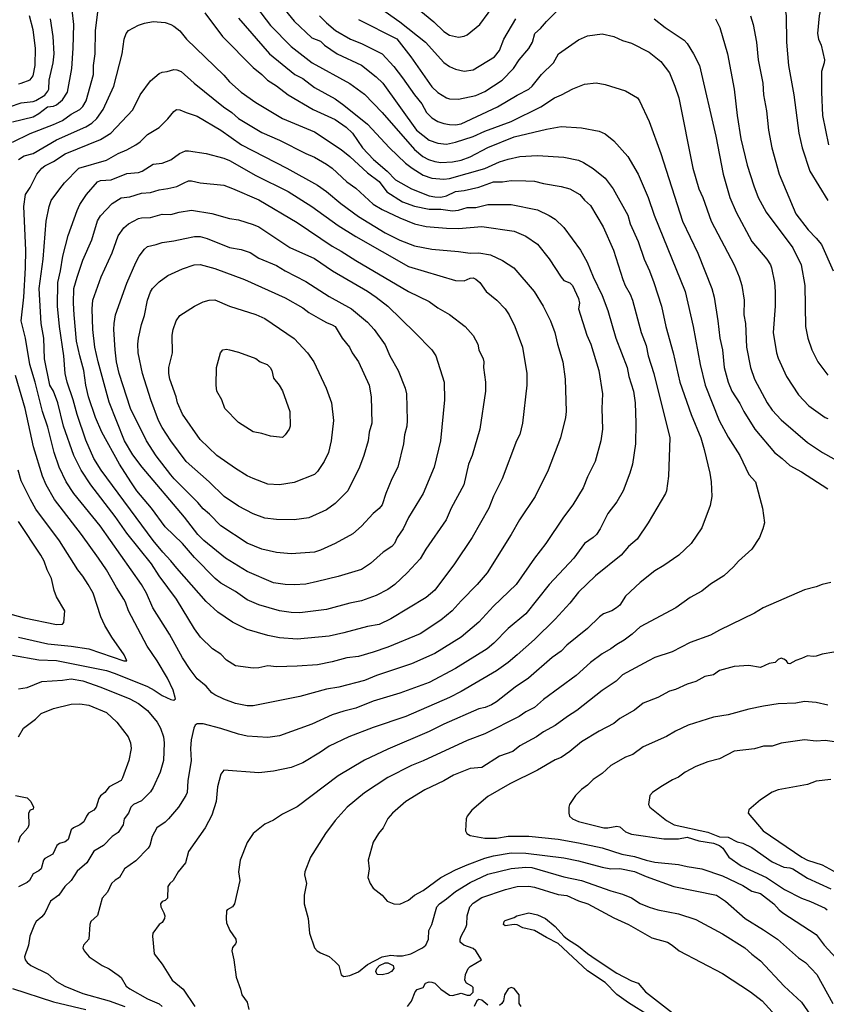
# Model space of a CAD drawing. Header units: metres. Extents: x -46681 to -43747, y -240911 to -237677.
# Tile 765 of 1056: x -45732 to -45594, y -238195 to -238027. Entities that reach past the tile are written whole.
import ezdxf

# ---------------------------------------------------------------- set-up
doc = ezdxf.new("R2010")
doc.units = ezdxf.units.M
doc.layers.add('CONTOUR_INDEX', color=1, linetype='Continuous')
doc.layers.add('CONTOUR_INTER', color=3, linetype='Continuous')

msp = doc.modelspace()

# ---------------------------------------------------------------- linework, layer by layer
at = {"layer": 'CONTOUR_INDEX'}
for points, elevation in [([(-45592.59, -238006.02), (-45594.6, -238008.37), (-45595.67, -238010.52), (-45597.6, -238012.59), (-45598.27, -238013.52), (-45599.5, -238015.52), (-45600.98, -238018.52), (-45601.26, -238019.52), (-45601.59, -238022.52), (-45601.44, -238025.02), (-45601.21, -238026.52), (-45601.15, -238031.02), (-45600.82, -238035.02), (-45599.9, -238040.02), (-45599.05, -238046.52), (-45598.48, -238049.02), (-45597.2, -238053.02), (-45594.13, -238058.02)], 85), ([(-45687.89, -238024.02), (-45685.1, -238027.43), (-45682.1, -238030.27), (-45680.6, -238030.86), (-45679.93, -238031.52), (-45677.75, -238033.02), (-45673.6, -238034.96), (-45671.1, -238036.93), (-45669.99, -238038.02), (-45664.25, -238046.02), (-45662.1, -238047.74), (-45660.6, -238048.24), (-45659.1, -238048.4), (-45657.6, -238048.1), (-45654.6, -238047.08), (-45652.6, -238046.17), (-45648.1, -238044.54), (-45643.02, -238042.02), (-45640.72, -238040.52), (-45639.51, -238040.02), (-45637.6, -238038.98), (-45635.6, -238038.15), (-45633.6, -238037.93), (-45632.1, -238038.22), (-45628.6, -238039.31), (-45626.59, -238040.52), (-45626.2, -238041.02), (-45624.58, -238044.52), (-45622.6, -238050.02), (-45618.88, -238061.52), (-45616.3, -238067.02), (-45613.88, -238073.02), (-45613.51, -238074.52), (-45612.87, -238078.52), (-45612.56, -238081.52), (-45612.1, -238083.52), (-45611.8, -238086.52), (-45611.14, -238089.02), (-45610.51, -238090.52), (-45609.1, -238092.64), (-45608.43, -238094.02), (-45606.55, -238097.02), (-45603.2, -238101.02), (-45601.89, -238102.02), (-45600.6, -238103.24), (-45598.6, -238104.32), (-45594.1, -238107.19)], 90), ([(-45732.1, -238038.12), (-45731.6, -238037.98), (-45730.1, -238037.46), (-45729.6, -238036.76), (-45729.23, -238035.02), (-45729.19, -238032.02), (-45729.6, -238028.9), (-45730.19, -238026.52)], 90), ([(-45706.71, -238036.02), (-45705.6, -238035.7), (-45705.1, -238035.71), (-45704.34, -238036.02), (-45702.15, -238038.02), (-45697.16, -238042.02), (-45695.69, -238043.02), (-45694.6, -238044.03), (-45690.6, -238046.44), (-45687.6, -238047.71), (-45683.1, -238050.01), (-45681.6, -238050.64), (-45679.6, -238051.81), (-45678.63, -238052.52), (-45676.1, -238054.82), (-45674.6, -238055.92), (-45671.6, -238058.64), (-45670.1, -238059.53), (-45667.1, -238060.98), (-45664.6, -238062.01), (-45662.6, -238062.44), (-45659.1, -238062.75), (-45657.1, -238062.77), (-45653.1, -238062.43), (-45647.6, -238063.23), (-45645.6, -238064.1), (-45643.6, -238065.48), (-45641.6, -238067.96), (-45639.6, -238071.09), (-45639.1, -238071.64), (-45638.1, -238072.09), (-45637.62, -238072.52), (-45636.6, -238074.75), (-45636.46, -238075.52), (-45636.61, -238076.52), (-45635.19, -238081.02), (-45634.53, -238082.52), (-45633.15, -238087.02), (-45632.51, -238091.02), (-45632.66, -238093.52), (-45632.53, -238097.02), (-45632.79, -238099.02), (-45633.81, -238102.52), (-45635.1, -238105.18), (-45635.83, -238107.02), (-45637.6, -238109.92), (-45639.2, -238112.02), (-45642.17, -238116.52), (-45644.1, -238119.02), (-45647.27, -238123.52), (-45651.1, -238127.21), (-45653.6, -238129.92), (-45656.6, -238132.48), (-45661.1, -238135.29), (-45665.1, -238137.06), (-45671.05, -238139.02), (-45673.1, -238139.9), (-45677.48, -238141.02), (-45679.6, -238141.4), (-45684.1, -238142.64), (-45692.1, -238144.24), (-45693.1, -238144.2), (-45695.1, -238143.84), (-45697.1, -238143.09), (-45698.6, -238142.37), (-45699.1, -238141.99), (-45700.1, -238140.87), (-45701.6, -238139.62), (-45702.83, -238138.02), (-45704.11, -238136.02), (-45706.33, -238132.02), (-45709.15, -238127.52), (-45710.26, -238125.02), (-45711.12, -238123.52), (-45718.14, -238113.52), (-45722.64, -238108.02), (-45723.94, -238106.02), (-45725.15, -238103.52), (-45726.01, -238101.02), (-45727.1, -238096.67), (-45727.96, -238094.02), (-45729.24, -238089.02), (-45730.15, -238086.02), (-45730.9, -238081.52), (-45731.64, -238078.52), (-45731.18, -238074.52), (-45730.88, -238069.52), (-45730.82, -238066.52), (-45731.15, -238059.02), (-45730.86, -238057.02), (-45730.1, -238055.81), (-45728.95, -238053.52), (-45728.1, -238052.51), (-45727.6, -238052.11), (-45726.1, -238051.39), (-45724.1, -238050.07), (-45718.1, -238047.64), (-45716.33, -238046.52), (-45712.6, -238042.56), (-45711.33, -238040.02), (-45709.6, -238037.6), (-45708.1, -238036.35), (-45707.6, -238036.15), (-45706.71, -238036.02)], 95), ([(-45703.75, -238064.52), (-45702.1, -238064.18), (-45701.1, -238064.18), (-45699.92, -238064.52), (-45696.1, -238066.04), (-45694.1, -238066.4), (-45692.6, -238066.88), (-45691.1, -238067.85), (-45688.1, -238069.12), (-45686.6, -238070.04), (-45683.1, -238071.82), (-45679.1, -238074.37), (-45675.34, -238076.52), (-45672.6, -238078.76), (-45671.45, -238080.02), (-45669.6, -238082.62), (-45668.78, -238084.52), (-45667.34, -238087.02), (-45666.18, -238090.02), (-45665.96, -238091.02), (-45665.81, -238095.52), (-45665.88, -238096.52), (-45666.26, -238098.02), (-45666.45, -238099.52), (-45667.41, -238103.52), (-45668.43, -238105.52), (-45669.49, -238108.02), (-45670.1, -238109.95), (-45670.6, -238110.58), (-45671.6, -238111.43), (-45673.6, -238113.55), (-45675.1, -238114.87), (-45678.1, -238116.52), (-45680.6, -238117.69), (-45681.6, -238117.98), (-45685.6, -238118.29), (-45688.1, -238118.05), (-45690.6, -238117.49), (-45693.1, -238116.45), (-45697.6, -238113.5), (-45699.53, -238111.52), (-45700.6, -238110.61), (-45701.5, -238109.52), (-45705.54, -238105.52), (-45706.1, -238104.83), (-45708.6, -238101.57), (-45710.26, -238099.02), (-45712.97, -238093.52), (-45714.93, -238087.52), (-45715.36, -238085.52), (-45715.62, -238083.52), (-45715.81, -238080.02), (-45715.79, -238079.02), (-45715.54, -238077.52), (-45713.6, -238072.12), (-45712.1, -238068.6), (-45711.51, -238067.52), (-45710.6, -238066.31), (-45710.1, -238065.87), (-45708.6, -238065.55), (-45707.6, -238065.16), (-45705.6, -238064.93), (-45703.75, -238064.52)], 100), ([(-45593.6, -238123.18), (-45595.1, -238123.5), (-45596.1, -238123.92), (-45598.1, -238124.45), (-45605.16, -238127.52), (-45606.6, -238128.42), (-45612.6, -238131.29), (-45614.1, -238132.17), (-45617.6, -238133.39), (-45620.65, -238135.02), (-45623.6, -238136), (-45624.68, -238136.52), (-45629.1, -238138.94), (-45630.18, -238140.02), (-45632.6, -238141.61), (-45636.89, -238145.02), (-45638.51, -238146.02), (-45640.6, -238147.55), (-45642.6, -238148.65), (-45643.76, -238149.52), (-45646.6, -238151.03), (-45647.8, -238152.02), (-45650.1, -238152.8), (-45653.1, -238154.71), (-45655.1, -238154.93), (-45657.95, -238156.02), (-45659.6, -238157.01), (-45662.81, -238158.52), (-45666.07, -238160.52), (-45668.31, -238162.52), (-45669.1, -238163.42), (-45669.9, -238165.02), (-45670.7, -238166.02), (-45671.6, -238167.47), (-45672.47, -238170.52), (-45672.3, -238172.02), (-45672.51, -238173.52), (-45672.12, -238174.52), (-45671.6, -238175.3), (-45670.1, -238176.51), (-45669.22, -238177.52), (-45668.1, -238178), (-45667.1, -238178.05), (-45665.6, -238177.34), (-45664.6, -238176.53), (-45663.1, -238175.7), (-45660.07, -238173.52), (-45657.6, -238172.2), (-45655.6, -238171.33), (-45652.6, -238170.2), (-45651.1, -238169.81), (-45648.1, -238169.31), (-45645.6, -238169.35), (-45639.1, -238170.17), (-45636.6, -238170.68), (-45632.6, -238171.75), (-45631.1, -238172), (-45629.6, -238171.98), (-45627.1, -238172.47), (-45625.1, -238173.34), (-45620.37, -238175.02), (-45613.1, -238176.51), (-45611.56, -238177.52), (-45608.23, -238180.52), (-45605.1, -238182.4), (-45602.73, -238184.02), (-45599.1, -238187.18), (-45597.93, -238188.02), (-45596.03, -238190.02), (-45593.28, -238195.02)], 90), ([(-45732.1, -238141.32), (-45730.6, -238141.08), (-45728.1, -238140.09), (-45724.6, -238139.86), (-45723.1, -238139.61), (-45721.1, -238139.96), (-45718.03, -238141.02), (-45713.08, -238143.02), (-45711.6, -238143.84), (-45710.1, -238144.99), (-45708.41, -238147.02), (-45707.85, -238148.02), (-45707.37, -238149.52), (-45707.27, -238150.52), (-45707.35, -238153.52), (-45707.92, -238155.52), (-45709.1, -238158.13), (-45709.6, -238158.86), (-45711.1, -238160.41), (-45712.48, -238161.02), (-45712.93, -238161.52), (-45713.32, -238162.52), (-45714.04, -238163.52), (-45714.22, -238164.52), (-45715.1, -238165.83), (-45716.1, -238166.53), (-45717.6, -238168.05), (-45719.21, -238169.02), (-45720.45, -238171.02), (-45722.1, -238172.42), (-45723.1, -238173.99), (-45724.17, -238175.02), (-45725.21, -238176.52), (-45726.62, -238177.52), (-45727.6, -238179.61), (-45728.1, -238180.22), (-45729.05, -238181.02), (-45729.34, -238181.52), (-45730.14, -238183.52), (-45730.35, -238185.02), (-45731.07, -238187.02), (-45730.95, -238187.52), (-45730.59, -238188.02), (-45729.95, -238188.52), (-45727.1, -238189.96), (-45725.6, -238191.22), (-45724.15, -238192.02), (-45721.1, -238193.28), (-45716.6, -238194.53), (-45713.94, -238195.52)], 95)]:
    msp.add_lwpolyline(points, dxfattribs=dict(at, elevation=elevation))
at = {"layer": 'CONTOUR_INTER'}
for points, elevation in [([(-45592.6, -238016.75), (-45594.51, -238021.52), (-45595.61, -238026.52), (-45595.88, -238029.52), (-45595.72, -238030.52), (-45595.28, -238031.52), (-45594.71, -238034.02), (-45594.75, -238034.52), (-45595.22, -238036.02), (-45595.21, -238039.52), (-45595.01, -238043.52), (-45594.04, -238048.52)], 84), ([(-45733.1, -238048.09), (-45730.1, -238046.6), (-45726.1, -238045.07), (-45724.6, -238044.37), (-45723.1, -238043.29), (-45721.63, -238042.52), (-45721.1, -238041.98), (-45720.53, -238041.02), (-45719.3, -238036.52), (-45719.31, -238035.02), (-45718.99, -238033.02), (-45718.97, -238029.02), (-45718.38, -238024.52)], 93), ([(-45665.1, -238024.44), (-45661.26, -238027.52), (-45659.6, -238029.18), (-45658.6, -238029.81), (-45657.1, -238030.16), (-45656.1, -238030), (-45655.6, -238029.75), (-45653.43, -238028.02), (-45650.6, -238024.13)], 86), ([(-45733.1, -238044.59), (-45729.6, -238043.73), (-45728.6, -238043.18), (-45727.12, -238042.02), (-45726.1, -238041.92), (-45725.6, -238041.71), (-45724.6, -238040.83), (-45723.72, -238039.52), (-45722.97, -238035.52), (-45722.75, -238032.02), (-45722.64, -238028.02), (-45722.92, -238025.52)], 92), ([(-45700.33, -238026.02), (-45697.3, -238030.02), (-45692.1, -238035.36), (-45690.6, -238036.52), (-45689.61, -238037.52), (-45688.1, -238038.48), (-45686.1, -238040.02), (-45681.84, -238042.52), (-45678.1, -238044.19), (-45676.22, -238045.52), (-45675.15, -238046.52), (-45673.42, -238049.02), (-45671.56, -238051.02), (-45669.26, -238053.02), (-45667.81, -238054.52), (-45665.1, -238056.06), (-45662.1, -238057.2), (-45661.1, -238057.41), (-45660.1, -238057.43), (-45659.1, -238057.2), (-45657.6, -238056.48), (-45656.1, -238056.33), (-45653.6, -238055.77), (-45651.1, -238054.82), (-45649.6, -238054.85), (-45648.1, -238054.63), (-45645.6, -238054.64), (-45644.1, -238054.71), (-45642.6, -238055.14), (-45639.6, -238055.63), (-45638.1, -238056.05), (-45636.41, -238057.02), (-45635.6, -238057.97), (-45634.6, -238058.85), (-45632.44, -238062.52), (-45630.67, -238066.52), (-45629.09, -238071.52), (-45628.67, -238072.52), (-45627.79, -238074.02), (-45627.41, -238075.02), (-45625.96, -238080.52), (-45625.1, -238082.75), (-45624.74, -238084.52), (-45623.77, -238087.52), (-45621.06, -238098.52), (-45621.29, -238105.02), (-45621.61, -238107.52), (-45621.82, -238108.02), (-45624.73, -238113.02), (-45626.6, -238115.79), (-45628.1, -238117.03), (-45629.38, -238118.52), (-45633.74, -238122.02), (-45636.6, -238124.84), (-45638.1, -238126.68), (-45640.6, -238129.42), (-45644.1, -238132.9), (-45647.09, -238135.52), (-45648.6, -238136.82), (-45650.6, -238138.27), (-45656.6, -238141.79), (-45658.6, -238142.8), (-45666.03, -238146.02), (-45671.6, -238147.93), (-45675.76, -238149.52), (-45679.1, -238151.08), (-45680.6, -238152.13), (-45683.6, -238153.94), (-45685.6, -238154.71), (-45688.6, -238155.39), (-45691.1, -238155.62), (-45697.1, -238155.17), (-45697.6, -238155.87), (-45698.14, -238158.02), (-45698.41, -238160.52), (-45699.1, -238162.85), (-45700.24, -238165.02), (-45703.1, -238169.07), (-45703.61, -238171.02), (-45704.85, -238172.52), (-45705.71, -238174.02), (-45706.28, -238174.52), (-45706.6, -238175.01), (-45706.65, -238177.02), (-45707.1, -238177.42), (-45707.6, -238177.57), (-45707.86, -238178.02), (-45707.79, -238178.52), (-45707.28, -238179.52), (-45707.14, -238180.02), (-45707.17, -238180.52), (-45707.6, -238181.19), (-45708.1, -238181.52), (-45709.16, -238183.02), (-45709.25, -238183.52), (-45708.93, -238186.52), (-45707.6, -238188.28), (-45705.88, -238191.02), (-45704.03, -238192.52), (-45702.02, -238195.52)], 93), ([(-45691.52, -238025.02), (-45689.1, -238028.19), (-45685.6, -238031.75), (-45682.03, -238034.52), (-45675.6, -238038.08), (-45673.1, -238039.9), (-45670.09, -238043.02), (-45664.6, -238049.3), (-45663.18, -238050.52), (-45662.17, -238051.02), (-45661.1, -238051.39), (-45660.1, -238051.53), (-45658.1, -238051.4), (-45656.6, -238051.12), (-45655.1, -238050.57), (-45652.1, -238049), (-45647.6, -238047.17), (-45642.1, -238045.83), (-45639.6, -238045.39), (-45636.1, -238045.63), (-45633.1, -238046.21), (-45632.1, -238046.67), (-45630.6, -238047.87), (-45628.21, -238050.52), (-45626.47, -238053.52), (-45624.77, -238057.52), (-45623.74, -238060.52), (-45618.47, -238073.52), (-45617.1, -238079.52), (-45615.9, -238086.02), (-45615.03, -238089.52), (-45612.66, -238095.52), (-45611.1, -238098.4), (-45609.14, -238101.52), (-45607.6, -238104.76), (-45606.46, -238106.02), (-45605.27, -238110.52), (-45604.93, -238113.02), (-45605.19, -238114.02), (-45605.8, -238115.52), (-45607.1, -238117.52), (-45609.33, -238119.52), (-45610.2, -238120.52), (-45611.86, -238122.02), (-45614.1, -238123.49), (-45615.6, -238124.66), (-45617.6, -238125.73), (-45620.06, -238127.52), (-45626.1, -238130.75), (-45627.49, -238132.02), (-45628.84, -238133.02), (-45630.1, -238133.75), (-45631.1, -238134.52), (-45632.6, -238135.35), (-45634.6, -238136.8), (-45637.04, -238139.02), (-45642.6, -238143.16), (-45644.1, -238144.48), (-45645.6, -238145.26), (-45646.71, -238146.02), (-45652.6, -238148.97), (-45655.6, -238150.14), (-45663.1, -238153.59), (-45665.1, -238154.39), (-45669.1, -238156.42), (-45673.1, -238159.07), (-45676.05, -238161.52), (-45678.1, -238163.79), (-45679.76, -238166.02), (-45682.29, -238170.02), (-45683.26, -238172.52), (-45683.33, -238173.02), (-45683.01, -238174.52), (-45683.39, -238176.52), (-45683.38, -238178.02), (-45682.72, -238180.52), (-45682.46, -238183.02), (-45681.64, -238185.52), (-45681.19, -238186.02), (-45680.6, -238186.37), (-45679.1, -238186.95), (-45678.1, -238187.87), (-45677.5, -238188.52), (-45677.1, -238190.08), (-45676.6, -238190.36), (-45675.6, -238190.22), (-45674.1, -238189.59), (-45672.6, -238188.36), (-45670.1, -238187.04), (-45668.6, -238186.75), (-45667.6, -238186.88), (-45666.6, -238186.84), (-45665.21, -238186.52), (-45663.19, -238185.52), (-45662.62, -238185.02), (-45662.17, -238184.02), (-45662.12, -238182.52), (-45661.6, -238181.51), (-45660.78, -238178.52), (-45660.33, -238178.02), (-45659.1, -238177.16), (-45657.6, -238175.88), (-45655.1, -238174.37), (-45652.1, -238172.91), (-45648.1, -238171.98), (-45645.6, -238171.75), (-45644.6, -238171.8), (-45639.1, -238173.36), (-45636.13, -238174.02), (-45631.1, -238175.8), (-45629.1, -238176.34), (-45627.6, -238176.95), (-45626.1, -238177.91), (-45624.6, -238178.56), (-45623.1, -238179), (-45619.6, -238179.67), (-45616.6, -238180.66), (-45612.1, -238183.13), (-45608.29, -238185.52), (-45607.1, -238186.6), (-45605.6, -238187.71), (-45601.55, -238192.02), (-45598.6, -238194.77), (-45597.1, -238196.99)], 91), ([(-45680.77, -238026.52), (-45679.6, -238027.72), (-45678.07, -238029.02), (-45675.51, -238030.52), (-45673.6, -238031.27), (-45670.1, -238033.03), (-45668.1, -238035.19), (-45666.6, -238037.09), (-45664.56, -238040.02), (-45663.34, -238041.52), (-45662.54, -238043.02), (-45661.6, -238043.9), (-45660.6, -238044.55), (-45659.6, -238044.91), (-45658.6, -238045.08), (-45657.6, -238045.11), (-45656.6, -238044.92), (-45650.42, -238042.02), (-45647.1, -238040.03), (-45645.1, -238039.04), (-45644.5, -238038.52), (-45642.94, -238036.52), (-45640.9, -238034.52), (-45640.06, -238033.02), (-45636.6, -238030.62), (-45635.1, -238029.94), (-45632.6, -238029.6), (-45630.6, -238030.04), (-45629.1, -238030.72), (-45627.6, -238031.17), (-45624.6, -238032.73), (-45622.6, -238034.3), (-45621.1, -238036.25), (-45620.18, -238038.52), (-45619.53, -238040.52), (-45617.11, -238052.52), (-45616.11, -238056.02), (-45615.45, -238057.52), (-45614.03, -238061.52), (-45610.09, -238069.02), (-45609.23, -238071.02), (-45608.78, -238072.52), (-45608.4, -238075.02), (-45608.42, -238077.52), (-45608.17, -238079.02), (-45608, -238083.02), (-45607.29, -238086.52), (-45606.6, -238088.52), (-45604.44, -238092.52), (-45603.6, -238093.79), (-45602.1, -238095.45), (-45597.6, -238099.29), (-45595.02, -238101.02), (-45593.1, -238102.07)], 89), ([(-45674.1, -238027.14), (-45667.6, -238030.45), (-45665.22, -238033.52), (-45661.6, -238038.66), (-45660.6, -238039.62), (-45659.1, -238040.53), (-45658.6, -238040.66), (-45657.1, -238040.73), (-45654.1, -238040.13), (-45652.6, -238039.43), (-45649.66, -238037.52), (-45647.71, -238035.52), (-45646.73, -238034.02), (-45645.1, -238032.08), (-45644.49, -238031.02), (-45644.06, -238029.52), (-45643.1, -238028.67), (-45642.1, -238027.48), (-45639.63, -238025.02)], 88), ([(-45669.6, -238025.81), (-45667.06, -238027.52), (-45662.7, -238031.02), (-45659.6, -238034.47), (-45658.6, -238035.16), (-45657.6, -238035.63), (-45656.1, -238035.97), (-45654.6, -238035.72), (-45650.94, -238033.52), (-45650.1, -238032.46), (-45649.34, -238030.52), (-45647.28, -238027.02)], 87), ([(-45607.29, -238026.52), (-45606.87, -238028.02), (-45606.29, -238031.02), (-45606.01, -238034.02), (-45605.23, -238038.02), (-45605.07, -238040.02), (-45604.6, -238042.73), (-45604.24, -238046.02), (-45603.68, -238049.02), (-45602.43, -238053.52), (-45599.6, -238060.29), (-45597.47, -238063.02), (-45596.1, -238064.43), (-45595.22, -238065.52), (-45593.21, -238070.02)], 86), ([(-45733.6, -238042.06), (-45731.6, -238041.35), (-45729.6, -238041.13), (-45729.1, -238040.97), (-45727.6, -238040.04), (-45727.1, -238039.4), (-45726.92, -238039.02), (-45726.86, -238037.52), (-45726.14, -238034.52), (-45726, -238033.02), (-45726.16, -238030.02), (-45726.61, -238027.02)], 91), ([(-45732.1, -238051.04), (-45731.1, -238050.38), (-45729.6, -238049.98), (-45725.6, -238047.65), (-45720.6, -238045.43), (-45719.6, -238044.83), (-45718.73, -238044.02), (-45717.62, -238042.52), (-45715.8, -238038.52), (-45714.42, -238033.02), (-45714.06, -238030.52), (-45713.74, -238029.52), (-45713.32, -238029.02), (-45711.6, -238028.09), (-45710.6, -238027.76), (-45709.1, -238027.51), (-45707.1, -238027.65), (-45706.1, -238027.99), (-45705.6, -238028.29), (-45704.6, -238029.09), (-45703.46, -238030.52), (-45697.1, -238036.62), (-45696.1, -238037.77), (-45694.1, -238039.52), (-45691.6, -238041.31), (-45687.1, -238044.03), (-45681.6, -238046.32), (-45677.1, -238049.31), (-45675.6, -238050.49), (-45672.6, -238053.3), (-45670.6, -238054.8), (-45669.29, -238056.52), (-45666.6, -238058.27), (-45664.6, -238058.99), (-45662.1, -238059.49), (-45660.1, -238059.52), (-45658.1, -238059.76), (-45657.1, -238059.67), (-45655.6, -238059.24), (-45654.1, -238059.23), (-45652.1, -238058.7), (-45648.1, -238058.73), (-45643.6, -238059.61), (-45641.6, -238060.56), (-45640.6, -238061.2), (-45639.1, -238062.63), (-45636.26, -238066.52), (-45635.13, -238068.52), (-45634.13, -238071.02), (-45632.6, -238074.2), (-45631.6, -238076.8), (-45630.28, -238081.52), (-45628.33, -238086.52), (-45628.07, -238088.02), (-45627.26, -238090.52), (-45626.98, -238092.52), (-45626.83, -238096.02), (-45626.92, -238099.52), (-45627.43, -238103.02), (-45627.85, -238104.52), (-45629.01, -238107.52), (-45630.1, -238109.44), (-45631.6, -238111.39), (-45632.92, -238114.02), (-45633.57, -238115.02), (-45634.1, -238115.53), (-45635.58, -238116.52), (-45637.43, -238119.02), (-45641.63, -238123.52), (-45645.58, -238128.52), (-45648.6, -238131.02), (-45651.05, -238133.52), (-45652.2, -238134.52), (-45657.6, -238137.84), (-45662.1, -238140.25), (-45667.1, -238142.07), (-45671.6, -238143.4), (-45674.6, -238144.64), (-45676.6, -238145.1), (-45678.6, -238145.76), (-45682.1, -238147.37), (-45687.6, -238149.31), (-45689.6, -238149.62), (-45693.1, -238149.37), (-45694.6, -238149.05), (-45697.6, -238148.08), (-45700.6, -238147.3), (-45701.6, -238147.31), (-45701.94, -238147.52), (-45702.18, -238148.02), (-45702.66, -238150.02), (-45702.75, -238151.52), (-45702.65, -238153.52), (-45703.22, -238157.02), (-45703.35, -238159.02), (-45703.58, -238159.52), (-45704.83, -238161.52), (-45706.53, -238163.52), (-45707.1, -238164.07), (-45708.52, -238165.02), (-45709.28, -238166.52), (-45709.66, -238168.02), (-45709.96, -238168.52), (-45712.1, -238170.63), (-45714.01, -238172.02), (-45714.88, -238173.52), (-45715.6, -238173.93), (-45716.22, -238174.52), (-45716.88, -238176.02), (-45717.83, -238177.02), (-45718.6, -238179.98), (-45719.73, -238181.02), (-45719.91, -238181.52), (-45720.07, -238184.02), (-45720.98, -238185.02), (-45721.08, -238185.52), (-45720.88, -238186.02), (-45720.02, -238187.02), (-45717.83, -238188.52), (-45716.6, -238189.1), (-45715.1, -238190.14), (-45714.6, -238190.57), (-45713.7, -238192.02), (-45713.1, -238192.51), (-45710.1, -238194.17), (-45708.1, -238195.04), (-45707.58, -238195.52)], 94), ([(-45694.6, -238026.94), (-45689.29, -238033.02), (-45684.98, -238036.52), (-45683.6, -238037.19), (-45681.6, -238038.75), (-45678.1, -238040.66), (-45676.6, -238041.74), (-45672.58, -238045.02), (-45668.85, -238049.02), (-45666.1, -238051.65), (-45664.96, -238052.52), (-45663.1, -238053.68), (-45661.6, -238054.22), (-45659.6, -238054.36), (-45658.6, -238054.29), (-45652.6, -238052.56), (-45650.1, -238051.43), (-45648.6, -238050.95), (-45646.6, -238050.54), (-45643.6, -238050.32), (-45639.1, -238050.64), (-45636.6, -238051.15), (-45635.77, -238051.52), (-45634.1, -238052.58), (-45632.1, -238054.21), (-45630.69, -238056.02), (-45628.22, -238060.52), (-45627.82, -238062.02), (-45626.43, -238065.02), (-45625.44, -238068.02), (-45624.51, -238070.02), (-45623.77, -238072.02), (-45622.47, -238076.02), (-45621.73, -238079.52), (-45620.51, -238084.02), (-45619.34, -238089.02), (-45617.43, -238094.52), (-45615.79, -238098.52), (-45615.18, -238100.52), (-45614.25, -238104.52), (-45614.04, -238106.02), (-45613.9, -238108.52), (-45614.19, -238110.02), (-45615.6, -238113.84), (-45617.43, -238116.52), (-45619.52, -238118.52), (-45622.1, -238120.3), (-45623.6, -238121.17), (-45626.1, -238123.16), (-45628.64, -238125.52), (-45629.56, -238127.02), (-45630.14, -238127.52), (-45630.95, -238128.02), (-45632.34, -238128.52), (-45633.05, -238129.02), (-45635.1, -238131), (-45638.6, -238133.85), (-45639.6, -238134.91), (-45641.1, -238135.98), (-45645.15, -238139.52), (-45647.43, -238141.02), (-45650.59, -238143.52), (-45651.48, -238144.02), (-45652.53, -238144.52), (-45653.6, -238144.75), (-45659.6, -238147.35), (-45662.1, -238148.59), (-45669.1, -238151.61), (-45673.1, -238153.51), (-45677.6, -238156.18), (-45684.6, -238161.44), (-45687.1, -238162.72), (-45688.6, -238163.71), (-45690.1, -238164.42), (-45692.07, -238166.02), (-45693.12, -238167.52), (-45694.29, -238170.52), (-45694.59, -238172.52), (-45694.37, -238174.02), (-45695.26, -238178.02), (-45695.57, -238178.52), (-45696.52, -238179.02), (-45696.6, -238179.17), (-45696.69, -238180.52), (-45696.6, -238181.26), (-45696.05, -238182.52), (-45695.05, -238184.02), (-45694.98, -238184.52), (-45695.1, -238184.83), (-45695.6, -238185.42), (-45695.73, -238186.02), (-45695.35, -238187.52), (-45694.96, -238190.52), (-45694.22, -238192.52), (-45693.98, -238193.52), (-45693.1, -238194.77), (-45692.8, -238196.02)], 92), ([(-45623.7, -238027.02), (-45621.84, -238028.52), (-45618.6, -238030.67), (-45618.1, -238031.25), (-45617.01, -238033.02), (-45616.01, -238035.02), (-45613.22, -238047.02), (-45611.94, -238053.52), (-45610.82, -238057.52), (-45609.73, -238060.02), (-45607.1, -238065.02), (-45604.54, -238068.02), (-45603.9, -238069.02), (-45603.74, -238069.52), (-45603.21, -238072.02), (-45603.08, -238073.52), (-45603.11, -238076.02), (-45603.45, -238080.52), (-45602.88, -238084.02), (-45602.6, -238084.94), (-45601.19, -238088.02), (-45599.1, -238091.19), (-45597.39, -238093.02), (-45594.6, -238095.05), (-45594.1, -238095.18)], 88), ([(-45613.25, -238027.02), (-45612.56, -238028.52), (-45611.22, -238033.02), (-45610.1, -238039.02), (-45609.6, -238043.52), (-45608.93, -238047.52), (-45607.87, -238052.02), (-45606.76, -238055.52), (-45605.98, -238057.52), (-45604.62, -238060.02), (-45600.1, -238066.08), (-45598.7, -238069.02), (-45598.07, -238072.52), (-45597.94, -238079.52), (-45597.54, -238081.52), (-45596.85, -238083.52), (-45595.85, -238085.52), (-45594.1, -238087.82)], 87), ([(-45705.13, -238042.52), (-45704.6, -238042.53), (-45703.48, -238043.02), (-45701.6, -238043.62), (-45697.6, -238046.04), (-45694.06, -238048.52), (-45686.32, -238052.52), (-45681.1, -238055.4), (-45679.6, -238056.47), (-45677.14, -238058.52), (-45674.1, -238060.73), (-45669.6, -238063.53), (-45667.1, -238064.81), (-45664.6, -238065.75), (-45661.6, -238066.35), (-45657.1, -238066.72), (-45655.1, -238067.01), (-45653.6, -238066.97), (-45651.6, -238067.28), (-45649.6, -238068.23), (-45647.67, -238069.52), (-45644.18, -238073.52), (-45642.65, -238076.02), (-45641.39, -238078.52), (-45640.66, -238080.52), (-45640.23, -238082.52), (-45639.3, -238085.52), (-45638.9, -238088.52), (-45638.71, -238094.02), (-45638.82, -238095.02), (-45639.71, -238098.52), (-45641.81, -238104.02), (-45644.02, -238108.52), (-45646.68, -238112.52), (-45648.08, -238115.02), (-45652.17, -238121.52), (-45653.87, -238123.52), (-45656.6, -238126.28), (-45658.13, -238128.02), (-45660.1, -238129.6), (-45663.6, -238131.92), (-45669.1, -238134.19), (-45671.6, -238135.09), (-45674.1, -238135.78), (-45676.1, -238136.04), (-45678.6, -238136.72), (-45681.1, -238137.21), (-45684.6, -238137.46), (-45688.1, -238137.55), (-45689.6, -238137.41), (-45691.1, -238137.74), (-45692.1, -238137.82), (-45695.1, -238137.4), (-45696.6, -238136.44), (-45697.6, -238135.42), (-45698.98, -238134.52), (-45701.06, -238132.52), (-45702.1, -238131.07), (-45705.15, -238126.02), (-45708.12, -238122.02), (-45709.43, -238120.02), (-45713.6, -238114.78), (-45715.6, -238111.91), (-45719.77, -238106.52), (-45721.41, -238104.02), (-45722.67, -238101.52), (-45724.39, -238096.52), (-45725.36, -238092.52), (-45726.1, -238090.56), (-45726.76, -238089.52), (-45727.66, -238085.02), (-45727.77, -238081.52), (-45728.23, -238079.02), (-45728.57, -238073.02), (-45727.87, -238068.02), (-45727.38, -238061.52), (-45726.83, -238059.02), (-45726.48, -238058.02), (-45725.02, -238056.02), (-45724.21, -238055.02), (-45721.81, -238052.52), (-45717.1, -238051.15), (-45715.1, -238050.01), (-45713.6, -238049.39), (-45712.06, -238048.52), (-45711.33, -238048.02), (-45710.1, -238046.79), (-45708.1, -238045.56), (-45706.6, -238044.11), (-45705.6, -238042.86), (-45705.13, -238042.52)], 96), ([(-45704.62, -238050.02), (-45703.6, -238049.56), (-45703.1, -238049.55), (-45700.1, -238050.02), (-45697.1, -238050.8), (-45696.1, -238051.2), (-45691.6, -238053.74), (-45686.1, -238056.51), (-45682.1, -238059.07), (-45677.6, -238062.28), (-45674.6, -238064.18), (-45665.6, -238069.3), (-45657.6, -238071.67), (-45656.1, -238071.74), (-45655.1, -238071.25), (-45654.6, -238071.21), (-45654.1, -238071.44), (-45653.43, -238072.02), (-45652.35, -238073.52), (-45650.57, -238075.02), (-45649.13, -238076.52), (-45648.45, -238077.52), (-45647.49, -238079.52), (-45646.15, -238083.02), (-45645.43, -238087.52), (-45645.42, -238089.52), (-45646.17, -238096.02), (-45646.6, -238097.93), (-45647.22, -238099.02), (-45649.65, -238105.52), (-45651.1, -238108.45), (-45651.91, -238110.52), (-45654.74, -238115.52), (-45657.76, -238120.02), (-45661.1, -238124.47), (-45662.6, -238125.72), (-45668.6, -238129.4), (-45670.6, -238130.33), (-45672.6, -238130.71), (-45676.6, -238131.79), (-45679.1, -238132.31), (-45684.6, -238132.83), (-45687.6, -238132.6), (-45689.6, -238132.23), (-45693.1, -238131.17), (-45695.6, -238129.92), (-45698.1, -238128.23), (-45700.1, -238126.44), (-45705.1, -238120.76), (-45706.1, -238119.47), (-45707.49, -238118.02), (-45709.1, -238116.04), (-45717.98, -238104.02), (-45719.21, -238102.02), (-45720.6, -238098.89), (-45722.07, -238094.52), (-45722.74, -238092.02), (-45723.76, -238089.02), (-45724.11, -238087.52), (-45724.34, -238084.52), (-45725.11, -238079.52), (-45725.45, -238076.02), (-45725.39, -238072.02), (-45724.92, -238070.02), (-45724.52, -238067.52), (-45723.61, -238064.02), (-45722.1, -238059.74), (-45721.6, -238058.73), (-45720.5, -238057.02), (-45718.6, -238054.86), (-45718.1, -238054.59), (-45716.29, -238054.52), (-45713.6, -238053.43), (-45711.6, -238053.27), (-45710.99, -238053.02), (-45709.1, -238051.83), (-45707.6, -238051.65), (-45706.1, -238051.07), (-45704.62, -238050.02)], 97), ([(-45703.86, -238055.02), (-45703.1, -238054.69), (-45702.6, -238054.64), (-45701.1, -238055.02), (-45697.1, -238055.43), (-45695.6, -238055.95), (-45691.1, -238057.9), (-45684.6, -238061.8), (-45678.6, -238065.81), (-45677.1, -238066.64), (-45674.6, -238068.28), (-45665.62, -238073.52), (-45662.1, -238075.23), (-45660.6, -238076.32), (-45658.6, -238077.47), (-45655.92, -238079.52), (-45654.6, -238081.07), (-45653.76, -238082.52), (-45653.62, -238083.52), (-45652.89, -238085.02), (-45652.78, -238085.52), (-45652.8, -238086.52), (-45652.48, -238089.02), (-45652.48, -238090.52), (-45653.44, -238097.02), (-45654.77, -238101.52), (-45655.4, -238103.02), (-45656.18, -238106.52), (-45658.31, -238110.52), (-45659.2, -238112.52), (-45662.65, -238117.52), (-45663.6, -238119.16), (-45665.81, -238121.52), (-45667.92, -238123.52), (-45669.1, -238124.35), (-45671.1, -238125.42), (-45673.6, -238126.3), (-45675.6, -238126.69), (-45679.6, -238127.8), (-45684.1, -238128.38), (-45685.6, -238128.31), (-45687.6, -238128.02), (-45691.1, -238126.97), (-45693.1, -238126.14), (-45695.1, -238124.74), (-45697.6, -238123.28), (-45698.55, -238122.52), (-45702.1, -238118.89), (-45704.14, -238116.52), (-45707.1, -238113.71), (-45709.42, -238110.52), (-45711.91, -238107.52), (-45712.93, -238106.02), (-45714.88, -238103.02), (-45717.85, -238097.52), (-45718.97, -238095.02), (-45720.12, -238091.52), (-45720.58, -238089.52), (-45720.94, -238087.02), (-45721.64, -238084.52), (-45722.18, -238082.02), (-45722.61, -238077.52), (-45722.69, -238075.52), (-45722.65, -238073.02), (-45722.1, -238071.1), (-45721.1, -238068.21), (-45719.6, -238064.73), (-45718.6, -238061.5), (-45718.1, -238060.66), (-45716.1, -238058.52), (-45714.6, -238057.58), (-45713.1, -238057.42), (-45711.1, -238056.79), (-45709.6, -238056.66), (-45708.1, -238056.18), (-45706.6, -238056), (-45705.1, -238055.63), (-45703.86, -238055.02)], 98), ([(-45704.69, -238060.02), (-45702.6, -238059.66), (-45699.1, -238060.23), (-45696.1, -238061.07), (-45694.6, -238061.32), (-45692.1, -238062.09), (-45691.1, -238062.52), (-45685.84, -238066.02), (-45681.6, -238067.89), (-45678.57, -238070.02), (-45672.6, -238073.47), (-45671.1, -238074.52), (-45669.1, -238076.02), (-45664.5, -238080.52), (-45661.6, -238083.47), (-45660.96, -238084.52), (-45659.54, -238089.02), (-45659.49, -238092.02), (-45660.13, -238099.02), (-45661.25, -238103.52), (-45663.1, -238108.02), (-45665.6, -238112.07), (-45666.5, -238114.02), (-45667.55, -238115.52), (-45668.01, -238116.52), (-45668.43, -238117.02), (-45669.93, -238118.02), (-45672.1, -238119.96), (-45673.6, -238120.96), (-45677.6, -238122.18), (-45681.1, -238123.02), (-45683.1, -238123.45), (-45685.1, -238123.58), (-45686.6, -238123.55), (-45688.6, -238123.25), (-45693.1, -238121.33), (-45696.77, -238119.02), (-45700.46, -238116.02), (-45701.48, -238115.02), (-45703.76, -238112.02), (-45711.02, -238103.52), (-45712.6, -238101.41), (-45714, -238099.02), (-45716.6, -238092.41), (-45718.5, -238085.52), (-45719.04, -238083.02), (-45719.4, -238080.02), (-45719.54, -238076.52), (-45719.43, -238075.02), (-45717.97, -238071.02), (-45716.1, -238066.96), (-45715.1, -238064.05), (-45714.1, -238062.68), (-45713.31, -238062.02), (-45711.6, -238061.08), (-45711.1, -238060.95), (-45709.6, -238060.91), (-45707.6, -238060.37), (-45706.1, -238060.39), (-45704.69, -238060.02)], 99), ([(-45702.12, -238069.02), (-45701.1, -238068.93), (-45698.6, -238069.6), (-45693.57, -238071.52), (-45686.6, -238074.61), (-45683.6, -238076.34), (-45682.6, -238077.1), (-45680.6, -238078.27), (-45679.6, -238078.85), (-45678.6, -238079.22), (-45678.1, -238079.54), (-45676.89, -238081.52), (-45675.65, -238083.02), (-45675.19, -238084.02), (-45674.15, -238085.52), (-45672.3, -238089.52), (-45671.95, -238091.52), (-45671.86, -238096.02), (-45672.28, -238097.52), (-45672.49, -238099.02), (-45673.22, -238101.52), (-45673.96, -238103.52), (-45675.92, -238107.52), (-45678.1, -238109.71), (-45679.6, -238110.76), (-45682.6, -238112.17), (-45685.1, -238112.49), (-45688.1, -238112.45), (-45690.1, -238112.19), (-45692.1, -238111.44), (-45694.6, -238110.16), (-45697.03, -238108.52), (-45699.6, -238105.99), (-45703.52, -238102.52), (-45706.09, -238099.02), (-45707.6, -238096.74), (-45708.19, -238095.52), (-45709.51, -238092.02), (-45710.96, -238087.52), (-45711.66, -238084.02), (-45711.76, -238082.52), (-45711.64, -238081.52), (-45711.1, -238079.16), (-45710.6, -238077.64), (-45710.08, -238075.02), (-45709.6, -238073.58), (-45709.21, -238073.02), (-45708.1, -238071.9), (-45706.6, -238070.8), (-45704.1, -238069.66), (-45702.12, -238069.02)], 101), ([(-45699.55, -238075.02), (-45698.6, -238074.94), (-45696.1, -238076.02), (-45691.6, -238077.46), (-45690.1, -238078.14), (-45685.1, -238081.54), (-45682.8, -238084.02), (-45681.71, -238085.52), (-45679.63, -238090.02), (-45678.75, -238092.52), (-45678.4, -238095.52), (-45678.8, -238099.02), (-45679.26, -238101.02), (-45679.96, -238102.52), (-45681.1, -238104.22), (-45681.6, -238104.74), (-45685.1, -238106.11), (-45687.6, -238106.53), (-45689.6, -238106.38), (-45692.1, -238105.44), (-45693.1, -238104.97), (-45695.1, -238103.72), (-45698.24, -238101.52), (-45701.1, -238098.8), (-45704.1, -238094.44), (-45704.97, -238092.52), (-45705.2, -238091.52), (-45706.27, -238088.52), (-45706.44, -238087.52), (-45706.44, -238086.52), (-45705.82, -238084.02), (-45705.88, -238081.02), (-45705.72, -238080.02), (-45705.19, -238078.52), (-45704.6, -238077.63), (-45702.1, -238076.02), (-45700.6, -238075.3), (-45699.55, -238075.02)], 102), ([(-45697.27, -238083.52), (-45696.6, -238083.38), (-45696.1, -238083.51), (-45694.6, -238083.91), (-45691.6, -238084.99), (-45690.87, -238085.52), (-45689.71, -238086.02), (-45689.16, -238086.52), (-45688.89, -238087.02), (-45688.6, -238088.35), (-45687.62, -238089.52), (-45687.1, -238090.48), (-45685.8, -238094.02), (-45685.78, -238096.52), (-45685.93, -238097.02), (-45686.62, -238098.02), (-45687.1, -238098.43), (-45689.1, -238098.2), (-45690.6, -238097.74), (-45692.1, -238097.47), (-45694.6, -238095.91), (-45696.89, -238093.52), (-45697.44, -238092.02), (-45698.28, -238090.52), (-45698.39, -238089.52), (-45698.31, -238086.52), (-45697.65, -238084.02), (-45697.27, -238083.52)], 103), ([(-45733.1, -238135.6), (-45728.6, -238136.38), (-45725.6, -238136.51), (-45717.1, -238138.21), (-45715.6, -238138.68), (-45710.1, -238140.91), (-45708.94, -238141.52), (-45707.6, -238142.44), (-45706.1, -238143.15), (-45705.6, -238143.24), (-45705.29, -238143.02), (-45705.7, -238141.52), (-45706.68, -238139.52), (-45708.44, -238136.52), (-45710.13, -238134.02), (-45713.34, -238128.02), (-45713.81, -238126.52), (-45714.1, -238126.02), (-45715.39, -238124.02), (-45717.1, -238121.03), (-45718.46, -238119.02), (-45721.36, -238115.02), (-45725.96, -238109.02), (-45727.34, -238106.52), (-45728, -238105.02), (-45729.53, -238100.02), (-45730.95, -238093.52), (-45732.6, -238087.86)], 94), ([(-45732.1, -238132.52), (-45727.1, -238133.62), (-45723.1, -238134.02), (-45720.1, -238134.51), (-45714.1, -238136.55), (-45713.6, -238136.55), (-45714.05, -238135.52), (-45716.15, -238132.52), (-45717.34, -238130.52), (-45718.02, -238129.02), (-45719.37, -238125.02), (-45720.19, -238123.52), (-45721.1, -238122.1), (-45721.95, -238121.02), (-45725.1, -238116.06), (-45729.1, -238110.65), (-45730.05, -238109.02), (-45731.6, -238105.86), (-45732.15, -238104.02)], 93), ([(-45734.6, -238128.23), (-45731.1, -238129.23), (-45725.6, -238130.34), (-45724.6, -238130.3), (-45724.33, -238130.02), (-45724.16, -238128.02), (-45725.6, -238125.62), (-45725.98, -238124.52), (-45726.44, -238122.52), (-45727.17, -238121.02), (-45727.71, -238119.52), (-45728.25, -238118.52), (-45732.1, -238112.75)], 92), ([(-45593.1, -238135.07), (-45595.1, -238135.41), (-45596.1, -238135.72), (-45596.6, -238135.8), (-45597.6, -238135.68), (-45598.6, -238136.17), (-45599.6, -238136.47), (-45600.6, -238137.08), (-45600.91, -238137.02), (-45601.19, -238136.52), (-45601.6, -238136.24), (-45602.1, -238136.08), (-45602.6, -238136.31), (-45603.1, -238136.82), (-45604.1, -238137), (-45605.6, -238137.66), (-45607.6, -238137.32), (-45610.1, -238137.52), (-45612.6, -238138.18), (-45613.6, -238138.92), (-45615.1, -238139.19), (-45616.6, -238140.09), (-45618.1, -238140.51), (-45620.1, -238141.46), (-45621.1, -238141.73), (-45623.1, -238142.78), (-45625.6, -238143.76), (-45627.1, -238144.94), (-45629.6, -238146.38), (-45630.6, -238147.25), (-45633.1, -238148.53), (-45636.1, -238150.34), (-45638.1, -238151.98), (-45639.6, -238153.02), (-45640.6, -238153.44), (-45643.6, -238155.21), (-45648.34, -238157.52), (-45652.1, -238159.66), (-45654.78, -238162.02), (-45655.59, -238163.02), (-45655.76, -238163.52), (-45655.86, -238165.52), (-45655.65, -238166.02), (-45655.1, -238166.33), (-45652.6, -238166.81), (-45650.6, -238166.8), (-45648.6, -238166.45), (-45645.1, -238166.47), (-45640.1, -238166.97), (-45636.6, -238167.56), (-45632.6, -238168.43), (-45629.23, -238169.52), (-45627.1, -238169.93), (-45625.1, -238170.56), (-45623.6, -238170.87), (-45619.6, -238171.26), (-45618.1, -238171.65), (-45615.6, -238172.01), (-45612.1, -238173.21), (-45608.6, -238174.88), (-45607.1, -238175.83), (-45605.6, -238176.25), (-45603.34, -238178.02), (-45602.43, -238179.02), (-45601.8, -238179.52), (-45596.1, -238183.2), (-45594.78, -238185.02), (-45592.03, -238188.02)], 89), ([(-45732.09, -238149.52), (-45731.22, -238148.02), (-45729.15, -238146.52), (-45728.23, -238145.52), (-45726.1, -238144.68), (-45723.1, -238143.94), (-45721.6, -238143.89), (-45720.1, -238144.12), (-45717.1, -238145.38), (-45715.32, -238147.02), (-45713.36, -238149.52), (-45712.96, -238150.52), (-45712.88, -238151.52), (-45713.28, -238153.52), (-45714.32, -238156.52), (-45714.6, -238156.94), (-45716.61, -238158.02), (-45717.37, -238159.02), (-45718.1, -238159.59), (-45718.39, -238160.02), (-45718.83, -238161.52), (-45719.23, -238162.02), (-45720.14, -238162.52), (-45720.5, -238163.02), (-45720.94, -238164.02), (-45721.6, -238164.5), (-45722.72, -238165.02), (-45723.1, -238165.38), (-45723.63, -238167.02), (-45724.1, -238167.43), (-45725.1, -238167.72), (-45725.55, -238168.02), (-45726.2, -238169.52), (-45727.6, -238170.28), (-45727.8, -238170.52), (-45728.23, -238172.02), (-45728.6, -238172.39), (-45729.6, -238172.89), (-45730.22, -238174.02), (-45730.6, -238174.38), (-45732.1, -238175.12)], 96), ([(-45594.1, -238144.12), (-45596.1, -238143.64), (-45598.1, -238143.46), (-45599.6, -238143.79), (-45602.6, -238143.87), (-45605.1, -238144.25), (-45607.6, -238144.78), (-45611.1, -238145.73), (-45613.6, -238146.16), (-45617.92, -238147.52), (-45620.1, -238148.54), (-45621.6, -238149.44), (-45625.6, -238151.23), (-45627.38, -238152.52), (-45628.6, -238152.98), (-45631.1, -238154.37), (-45632.6, -238155.76), (-45634.1, -238156.79), (-45635.1, -238157.74), (-45636.1, -238158.47), (-45637.13, -238159.52), (-45638.13, -238161.02), (-45638.28, -238161.52), (-45638.3, -238162.52), (-45638.16, -238163.02), (-45637.63, -238163.52), (-45636.6, -238163.93), (-45632.3, -238165.02), (-45631.6, -238165.05), (-45630.1, -238164.73), (-45629.6, -238164.87), (-45628.6, -238165.72), (-45627.6, -238166.1), (-45622.1, -238166.89), (-45619.6, -238166.9), (-45618.1, -238166.61), (-45616.1, -238167.24), (-45613.6, -238167.65), (-45612.6, -238168.02), (-45612, -238168.52), (-45610.98, -238170.02), (-45608.92, -238171.52), (-45604.57, -238173.52), (-45601.5, -238175.52), (-45598.6, -238177.04), (-45597.1, -238177.58), (-45594.6, -238178.73), (-45594.26, -238179.02)], 88), ([(-45592.6, -238150.43), (-45594.6, -238150.14), (-45596.1, -238150.23), (-45598.1, -238150.01), (-45602.1, -238150.59), (-45603.6, -238151.11), (-45605.1, -238151.11), (-45606.6, -238151.57), (-45610.1, -238151.95), (-45612.6, -238153.25), (-45614.6, -238153.77), (-45616.6, -238154.54), (-45618.47, -238155.52), (-45619.6, -238156.36), (-45620.6, -238156.83), (-45622.6, -238158.04), (-45624.01, -238159.02), (-45624.45, -238159.52), (-45624.68, -238161.02), (-45624.49, -238161.52), (-45621.6, -238163.78), (-45620.34, -238164.52), (-45614.6, -238165.79), (-45612.6, -238166.55), (-45611.1, -238166.64), (-45609.6, -238167.43), (-45608.6, -238167.65), (-45607.1, -238168.39), (-45603.6, -238170.83), (-45601.6, -238171.73), (-45600.6, -238171.83), (-45600.1, -238172.02), (-45597.6, -238173.6), (-45593.6, -238175.45)], 87), ([(-45593.6, -238156.78), (-45596.1, -238157.07), (-45597.6, -238157.65), (-45602.6, -238158.57), (-45603.6, -238158.94), (-45605.6, -238160.28), (-45607.6, -238161.95), (-45607.71, -238162.52), (-45605.14, -238165.52), (-45598.54, -238170.02), (-45597.6, -238170.54), (-45595.1, -238171.34), (-45592.6, -238172.73)], 86), ([(-45732.6, -238159.5), (-45730.6, -238159.93), (-45729.95, -238160.52), (-45729.53, -238161.52), (-45729.6, -238161.87), (-45730.1, -238162.03), (-45730.38, -238162.52), (-45730.33, -238164.52), (-45730.47, -238165.02), (-45731.78, -238166.52), (-45732.15, -238167.52)], 97), ([(-45665.79, -238195.52), (-45665.1, -238194.6), (-45664.46, -238193.02), (-45664.1, -238192.58), (-45663.1, -238192.25), (-45662.69, -238191.52), (-45662.1, -238191.3), (-45661.6, -238191.33), (-45661.09, -238191.52), (-45660.1, -238192.52), (-45658.6, -238193.57), (-45658.1, -238193.63), (-45656.6, -238193.21), (-45655.6, -238193.56), (-45655.1, -238193.58), (-45654.6, -238193.07), (-45654.6, -238192.29), (-45654.8, -238192.02), (-45655.73, -238191.52), (-45656.02, -238191.02), (-45655.88, -238190.02), (-45655.44, -238189.02), (-45655.1, -238188.67), (-45653.14, -238187.52), (-45654.13, -238186.02), (-45654.6, -238185.63), (-45656.17, -238185.02), (-45656.78, -238184.52), (-45656.8, -238184.02), (-45656.63, -238183.52), (-45655.82, -238182.02), (-45655.67, -238181.52), (-45655.61, -238180.02), (-45655.17, -238178.52), (-45654.6, -238177.86), (-45653.1, -238176.93), (-45649.05, -238175.52), (-45647.08, -238175.02)], 92), ([(-45647.08, -238175.02), (-45645.1, -238175), (-45644.1, -238175.14), (-45640.1, -238176.38), (-45638.6, -238176.55), (-45636.6, -238177.46), (-45635.01, -238178.02), (-45630.6, -238180.39), (-45628.1, -238181.51), (-45624.1, -238183.78), (-45621.46, -238184.52), (-45620.64, -238185.02), (-45619.49, -238186.02), (-45612.1, -238189.87), (-45607.29, -238193.02), (-45605.32, -238194.52), (-45603.03, -238197.02)], 92), ([(-45624.62, -238197.02), (-45628.1, -238194.9), (-45630.1, -238193.45), (-45632.1, -238191.41), (-45635.1, -238189.41), (-45640.1, -238184.73), (-45642.1, -238183.75), (-45644.1, -238182.55), (-45646.1, -238182.06), (-45647.1, -238181.59), (-45647.6, -238181.51), (-45649.1, -238181.72), (-45649.43, -238181.52), (-45649.32, -238181.02), (-45649.1, -238180.86), (-45647.6, -238180.35), (-45647.14, -238180.02)], 93), ([(-45647.14, -238180.02), (-45645.1, -238179.54), (-45643.6, -238179.87), (-45642.24, -238180.52), (-45640.6, -238181.86), (-45639.1, -238183.53), (-45638.51, -238184.02), (-45636.6, -238185.19), (-45635.1, -238186.45), (-45633.6, -238187.5), (-45630.1, -238189.8), (-45627.6, -238191.12), (-45626.44, -238191.52), (-45625.21, -238193.02), (-45620.6, -238196.57)], 93), ([(-45670.55, -238188.52), (-45669.6, -238188.03), (-45669.1, -238188.03), (-45668.23, -238188.52), (-45668.1, -238189.02), (-45668.49, -238189.52), (-45669.1, -238189.87), (-45670.1, -238190.09), (-45670.96, -238190.02), (-45671.19, -238189.52), (-45670.97, -238189.02), (-45670.55, -238188.52)], 92), ([(-45733.1, -238192.46), (-45726.1, -238194.71), (-45720.6, -238196.01)], 96), ([(-45646.42, -238195.52), (-45646.71, -238195.02), (-45646.73, -238193.52), (-45647.6, -238192.46), (-45648.1, -238192.29), (-45648.6, -238192.5), (-45649.23, -238193.52), (-45649.4, -238194.52), (-45649.69, -238195.02), (-45650.1, -238195.36)], 92), ([(-45652.1, -238195.29), (-45653.1, -238194.42), (-45653.6, -238194.32), (-45653.95, -238194.52), (-45654.4, -238195.52)], 92)]:
    msp.add_lwpolyline(points, dxfattribs=dict(at, elevation=elevation))

doc.saveas('drawing.dxf')
